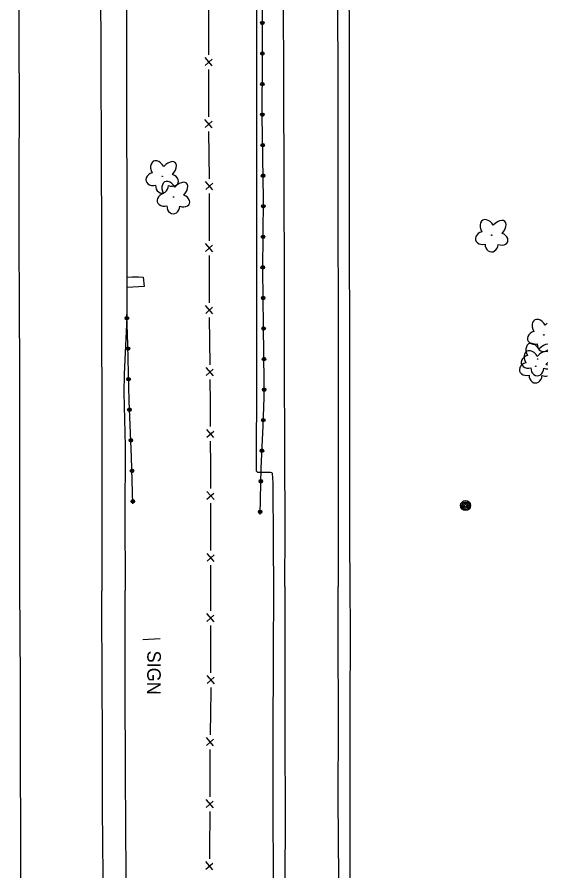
# Model space of a CAD drawing. Extents: x 588843 to 2552415, y 180129 to 269402.
# Drawn here: x 594002 to 594237.7, y 190638.4 to 191017.4 of the extents above; entities that cross this region are included whole.
import ezdxf

# ---------------------------------------------------------------- set-up
doc = ezdxf.new("R2010")
doc.units = 0
for name, color, linetype in [('E_BMGRD_P', 7, 'Continuous'), ('E_DTM_BreakLines', 7, 'Continuous'), ('E_FEN_P', 7, 'Continuous'), ('E_LAND_Vegetation', 7, 'Continuous'), ('E_MISCPROP', 7, 'Continuous'), ('E_RDWY', 7, 'Continuous'), ('E_SGN', 7, 'Continuous'), ('E_SGN_Text', 7, 'Continuous'), ('E_WAL', 7, 'Continuous')]:
    doc.layers.add(name, color=color, linetype=linetype)

# ---------------------------------------------------------------- blocks, each defined once
blk = doc.blocks.new('SIGN_1')
at = {"layer": 'E_SGN_Text'}
blk.add_text('SIGN', height=12, dxfattribs=at).set_placement((-17.11, -6))
blk = doc.blocks.new('POLE_1')
at = {"layer": 'E_MISCPROP'}
for radius in [4.46, 3.35, 2.23, 1.12]:
    blk.add_circle((0, 0), radius, dxfattribs=at)
blk = doc.blocks.new('DTRE_1')
at = {"layer": 'E_LAND_Vegetation'}
blk.add_circle((-0.18, 0.02), 0.256, dxfattribs=at)
for centre, major_axis, ratio in [((-2.54, 7.46), (1.9, -6.97), 0.782863), ((5.75, 3.85), (-7.38, -4.1), 0.691916), ((-8.15, 0.23), (6.9, -0.17), 0.832022), ((-3.41, -7.32), (2.52, 6.8), 0.716896), ((5.03, -5.17), (-7.02, 6.41), 0.560249)]:
    blk.add_ellipse(centre, major_axis=major_axis, ratio=ratio, start_param=1.570796, end_param=4.712389, dxfattribs=at)

msp = doc.modelspace()

# ---------------------------------------------------------------- linework, layer by layer
at = {"layer": 'E_BMGRD_P'}
for points in [[(594109.91, 190796.69), (594110.32, 190817.26), (594111.23, 190836.01), (594111.64, 190848.5), (594111.74, 190855.36), (594111.45, 190880.36), (594111.06, 190905.15), (594111.37, 190936.6), (594110.88, 190973.6), (594110.89, 190998.9), (594110.9, 191029.84), (594110.92, 191067.64), (594110.83, 191111.49), (594110.75, 191167.33), (594110.27, 191230.33), (594110.3, 191292.32), (594110.43, 191367.62), (594110.87, 191393.95)], [(594053.44, 190801.32), (594052.85, 190822.07), (594051.7, 190847.05), (594051.2, 190871.98), (594050.68, 190885.58)]]:
    msp.add_lwpolyline(points, dxfattribs=at)
for centre, radius in [((594110.9, 191014.79), 0.79), ((594110.9, 191014.79), 0.398), ((594110.89, 191001.23), 0.79), ((594110.89, 191001.23), 0.398), ((594110.89, 190987.66), 0.79), ((594110.88, 190987.66), 0.398), ((594110.88, 190974.1), 0.79), ((594110.88, 190974.1), 0.398), ((594111.05, 190960.54), 0.79), ((594111.05, 190960.54), 0.398), ((594111.23, 190946.98), 0.79), ((594111.23, 190946.98), 0.398), ((594111.34, 190933.42), 0.79), ((594111.34, 190933.42), 0.398), ((594111.2, 190919.85), 0.79), ((594111.2, 190919.85), 0.398), ((594111.07, 190906.29), 0.79), ((594111.07, 190906.29), 0.398), ((594111.25, 190892.73), 0.79), ((594111.25, 190892.73), 0.398), ((594050.75, 190883.78), 0.79), ((594050.75, 190883.78), 0.398), ((594111.46, 190879.17), 0.79), ((594111.46, 190879.17), 0.398), ((594051.23, 190870.23), 0.79), ((594051.23, 190870.23), 0.398), ((594111.62, 190865.61), 0.79), ((594111.62, 190865.61), 0.398), ((594051.5, 190856.67), 0.79), ((594051.5, 190856.67), 0.398), ((594111.69, 190852.04), 0.79), ((594111.69, 190852.04), 0.398), ((594051.88, 190843.11), 0.79), ((594051.88, 190843.11), 0.398), ((594111.31, 190838.49), 0.79), ((594111.31, 190838.49), 0.398), ((594052.5, 190829.56), 0.79), ((594052.5, 190829.56), 0.398), ((594110.69, 190824.94), 0.79), ((594110.69, 190824.94), 0.398), ((594053.02, 190816.01), 0.79), ((594053.02, 190816.01), 0.398), ((594110.2, 190811.39), 0.79), ((594110.2, 190811.39), 0.398), ((594053.41, 190802.45), 0.79), ((594053.41, 190802.45), 0.398), ((594109.93, 190797.82), 0.79), ((594109.93, 190797.82), 0.398)]:
    msp.add_circle(centre, radius, dxfattribs=at)
at = {"layer": 'E_DTM_BreakLines'}
for points in [[(594107.47, 191393.84), (594107.56, 191366.91), (594107.55, 191333.99), (594107.7, 191300.8), (594107.76, 191271.65), (594107.81, 191231.96), (594107.99, 191197.18), (594108.11, 191162.66), (594108.33, 191122.11), (594108.31, 191081.39), (594108.3, 191039.35), (594108.31, 190996.08), (594108.23, 190951.12), (594108.25, 190906.15), (594108.23, 190859.07), (594108.15, 190816), (594108.78, 190815.37), (594114.55, 190815.37), (594115.04, 190815.2), (594115.21, 190814.8), (594115.51, 190810.62), (594115.66, 190783.47), (594115.79, 190764.12)], [(594149.93, 190764.75), (594149.78, 190785.61), (594149.73, 190817.11), (594149.77, 190852.16), (594149.75, 190883.33), (594149.63, 190909.32), (594149.54, 190937.34), (594149.55, 190969.1), (594149.63, 191004.42), (594149.41, 191036.15), (594149.43, 191070.2), (594149.44, 191104.98), (594149.75, 191135.69), (594150.42, 191157.04), (594151.79, 191188.64), (594153, 191222.23), (594154.57, 191253.56), (594155.61, 191280.39), (594156.34, 191301.28), (594157.65, 191330.95), (594157.76, 191353.7)], [(594050.69, 190884.13), (594049.57, 190858.89), (594049.36, 190850.59), (594049.97, 190826.95), (594049.82, 190794.36), (594049.95, 190766.65), (594050.04, 190762.91)], [(594054.07, 190187.03), (594054.01, 190193.58), (594053.7, 190232.52), (594053.4, 190263.49), (594053.11, 190289.5), (594052.86, 190315.67), (594052.63, 190346.14), (594052.54, 190370.32), (594052.25, 190394.9), (594052.01, 190423.67), (594051.76, 190450.11), (594051.56, 190479.88), (594051.35, 190509.14), (594051.21, 190538.18), (594051.03, 190565.75), (594050.73, 190595.59), (594050.55, 190624.49), (594050.32, 190655.15), (594050.18, 190684.75), (594050.01, 190717.15), (594049.94, 190745.29), (594050.04, 190762.91)], [(594115.79, 190764.12), (594115.7, 190734.19), (594115.51, 190697.4), (594115.58, 190665.24), (594115.65, 190636.51), (594115.87, 190610.66), (594115.96, 190577.01), (594116.05, 190542.12), (594116.09, 190512.98), (594116.21, 190485.51), (594116.18, 190456.04), (594116.32, 190426.77), (594116.45, 190394.68), (594116.45, 190363.71), (594116.62, 190334.08), (594116.65, 190302.22), (594116.69, 190270.99), (594116.75, 190238.99), (594116.82, 190206.86), (594116.89, 190186.76)], [(594151, 190186.6), (594150.83, 190214.41), (594150.93, 190246.6), (594150.88, 190281.62), (594150.67, 190319.74), (594150.71, 190333.24), (594150.7, 190349.54), (594150.49, 190358.92), (594150.43, 190371.69), (594150.41, 190385.06), (594150.43, 190413.53), (594150.31, 190448.75), (594150.34, 190478.02), (594150.24, 190508.88), (594150.09, 190546.8), (594149.85, 190587.47), (594149.82, 190630.41), (594149.95, 190668.59), (594149.84, 190709.53), (594149.99, 190744.95), (594149.93, 190764.75)]]:
    msp.add_lwpolyline(points, dxfattribs=at)
at = {"layer": 'E_FEN_P'}
for p, q in [((594088.63, 190995.72), (594085.45, 190999.38)), ((594085.45, 190995.89), (594088.57, 190998.64)), ((594088.64, 190968.24), (594085.41, 190971.86)), ((594085.45, 190968.37), (594088.54, 190971.16)), ((594088.93, 190940.74), (594085.71, 190944.36)), ((594085.75, 190940.87), (594088.84, 190943.66)), ((594088.88, 190913.22), (594085.7, 190916.89)), ((594085.7, 190913.4), (594088.82, 190916.14)), ((594088.92, 190885.74), (594085.7, 190889.37)), ((594085.73, 190885.88), (594088.83, 190888.66)), ((594089.18, 190858.24), (594085.96, 190861.87)), ((594086, 190858.38), (594089.09, 190861.16)), ((594089.37, 190830.73), (594086.17, 190834.38)), ((594086.19, 190830.89), (594089.3, 190833.65)), ((594089.5, 190803.23), (594086.3, 190806.88)), ((594086.31, 190803.39), (594089.42, 190806.15)), ((594089.55, 190775.73), (594086.36, 190779.38)), ((594086.36, 190775.89), (594089.48, 190778.65)), ((594086.28, 190749.15), (594089.41, 190751.88)), ((594089.46, 190748.96), (594086.3, 190752.64)), ((594089.59, 190721.47), (594086.38, 190725.12)), ((594086.4, 190721.63), (594089.51, 190724.39)), ((594086.06, 190694.16), (594089.22, 190696.87)), ((594089.24, 190693.95), (594086.11, 190697.65)), ((594085.95, 190666.64), (594089.08, 190669.39)), ((594089.14, 190666.47), (594085.96, 190670.13)), ((594085.76, 190639.16), (594088.91, 190641.88)), ((594088.95, 190638.96), (594085.8, 190642.65))]:
    msp.add_line(p, q, dxfattribs=at)
for points in [[(594087.14, 191011.11), (594087.06, 191021.61)], [(594087.17, 191000.61), (594087.18, 191005.08), (594087.14, 191011.11)], [(594087.13, 190983.61), (594087.16, 190994.11)], [(594087.11, 190973.11), (594087.11, 190973.5), (594087.13, 190983.61)], [(594087.3, 190956.11), (594087.18, 190966.61)], [(594087.41, 190945.61), (594087.3, 190956.11)], [(594087.43, 190928.61), (594087.45, 190939.11)], [(594087.42, 190918.11), (594087.43, 190928.61)], [(594087.39, 190901.11), (594087.41, 190911.61)], [(594087.4, 190890.61), (594087.38, 190893.35), (594087.39, 190901.11)], [(594087.57, 190873.61), (594087.47, 190884.11)], [(594087.67, 190863.11), (594087.57, 190873.61)], [(594087.83, 190846.11), (594087.73, 190856.61)], [(594087.88, 190835.61), (594087.84, 190845.42), (594087.83, 190846.11)], [(594087.96, 190818.61), (594087.91, 190829.11)], [(594088.01, 190808.11), (594087.96, 190818.61)], [(594088.06, 190791.11), (594088.06, 190797.38), (594088.04, 190801.61)], [(594088.07, 190780.61), (594088.06, 190791.11)], [(594088.09, 190763.61), (594088.08, 190774.11)], [(594088.02, 190753.85), (594088.09, 190763.61)], [(594088.05, 190736.85), (594088, 190747.35)], [(594088.09, 190726.35), (594088.05, 190736.85)], [(594088, 190709.35), (594088.13, 190717.58), (594088.12, 190719.85)], [(594087.84, 190698.85), (594088, 190709.35)], [(594087.69, 190681.86), (594087.71, 190690.14), (594087.74, 190692.36)], [(594087.68, 190671.36), (594087.69, 190681.86)], [(594087.62, 190654.36), (594087.65, 190658.15), (594087.67, 190664.86)], [(594087.52, 190643.86), (594087.62, 190654.36)]]:
    msp.add_lwpolyline(points, dxfattribs=at)
at = {"layer": 'E_LAND_Vegetation'}
for centre in [(594235.88, 190876.31), (594233.08, 190865.64), (594232.29, 190862.42)]:
    msp.add_circle(centre, 0.128, dxfattribs=at)
for centre, major_axis, ratio, start_param, end_param in [((594233.96, 190879.28), (2.05, -3.69), 0.691916, 1.570796, 4.712389), ((594238.47, 190878.92), (-3.21, -3.51), 0.560249, 4.455993, 4.712389), ((594232.15, 190875.13), (3.49, 0.95), 0.782863, 1.570796, 4.712389), ((594231.17, 190868.61), (2.05, -3.69), 0.691916, 1.570796, 4.712389), ((594235.77, 190872.33), (0.09, 3.45), 0.832022, 1.570796, 3.892222), ((594230.38, 190865.39), (2.05, -3.69), 0.691916, 1.570796, 4.712389), ((594234.89, 190865.02), (-3.21, -3.51), 0.560249, 3.323139, 4.712389), ((594235.68, 190868.25), (-3.21, -3.51), 0.560249, 3.623707, 4.712389), ((594229.36, 190864.46), (3.49, 0.95), 0.782863, 1.570796, 4.712389), ((594235.68, 190868.25), (-3.21, -3.51), 0.560249, 1.570796, 1.577081), ((594236.75, 190864.02), (-3.4, 1.26), 0.716896, 4.71073, 4.712389), ((594228.57, 190861.24), (3.49, 0.95), 0.782863, 1.570796, 4.712389), ((594232.97, 190861.66), (0.09, 3.45), 0.832022, 1.570796, 4.712389), ((594236.75, 190864.02), (-3.4, 1.26), 0.716896, 1.570796, 2.071827), ((594234.89, 190865.02), (-3.21, -3.51), 0.560249, 1.570796, 1.838115), ((594235.96, 190860.8), (-3.4, 1.26), 0.716896, 4.484375, 4.712389), ((594232.18, 190858.44), (0.09, 3.45), 0.832022, 1.570796, 4.712389), ((594235.96, 190860.8), (-3.4, 1.26), 0.716896, 1.570796, 2.298181)]:
    msp.add_ellipse(centre, major_axis=major_axis, ratio=ratio, start_param=start_param, end_param=end_param, dxfattribs=at)
at = {"layer": 'E_RDWY'}
for points in [[(594158.57, 191395.61), (594158.36, 191373.56), (594158.02, 191359.8), (594157.82, 191354.03), (594157.76, 191353.7), (594156.89, 191335.9), (594155.21, 191313.42), (594153.69, 191292.62), (594151.85, 191265.52), (594150.07, 191240.91), (594148.74, 191221.82), (594147.25, 191200.08), (594143.95, 191155.15), (594144.14, 191118.39), (594144.08, 191072.79), (594144.23, 191029.21), (594144.38, 190984.15), (594144.44, 190931.27), (594144.59, 190881.23), (594144.61, 190830.95), (594144.59, 190785.27), (594144.61, 190764.65)], [(594038.27, 191391.44), (594038.25, 191345.13), (594038.42, 191296.7), (594038.51, 191247.68), (594038.72, 191197.4), (594038.85, 191156.51), (594038.8, 191119.01), (594038.89, 191079.05), (594039.06, 191037.42), (594039.16, 190993.97), (594039.26, 190958.43), (594039.43, 190917.73), (594039.41, 190880.33), (594039.58, 190843.79), (594039.64, 190803.12), (594039.63, 190766.17), (594039.65, 190762.72)], [(594120.89, 190764.67), (594120.95, 190789.51), (594120.84, 190825.16), (594120.69, 190862.7), (594120.75, 190900.44), (594120.52, 190943.66), (594120.41, 190987.57), (594120.34, 191027.16), (594120.28, 191069.96), (594120.13, 191112.02), (594120.02, 191156.92), (594119.92, 191200.26), (594119.93, 191244.89), (594119.66, 191288), (594119.76, 191331.91), (594119.77, 191394.26)], [(594003.28, 190762.06), (594003.27, 190765.67), (594003.25, 190796.49), (594003.26, 190827.53), (594003.2, 190859.66), (594003.02, 190889.92), (594002.88, 190918.67), (594002.97, 190949.68), (594003.02, 190977.64), (594002.88, 191007.39), (594002.97, 191044.04), (594002.8, 191074.72), (594002.62, 191107.66), (594002.53, 191144.76), (594002.47, 191181.82), (594002.33, 191205.62), (594002.49, 191236.11), (594002.28, 191269.61), (594002.25, 191294.42), (594002.08, 191331.74), (594002.02, 191368.5), (594001.99, 191390.18)], [(594050.67, 190901.95), (594053.06, 190902.09), (594055.9, 190902.06), (594057.91, 190902.01), (594058.49, 190897.88), (594053.42, 190897.5), (594050.67, 190897.39)], [(594043.81, 190187.08), (594043.6, 190212.53), (594043.29, 190245.45), (594043.03, 190273.2), (594042.81, 190304.58), (594042.49, 190332.94), (594042.26, 190362.03), (594042.06, 190391.83), (594041.72, 190422), (594041.51, 190449.11), (594041.3, 190473.78), (594041.06, 190501.29), (594040.95, 190530.65), (594040.63, 190559.21), (594040.48, 190584.5), (594040.33, 190610.14), (594040.2, 190636.42), (594039.98, 190665.96), (594039.89, 190694.2), (594039.76, 190726.1), (594039.67, 190753.56), (594039.65, 190762.72)], [(594120.89, 190764.67), (594120.91, 190734.58), (594120.91, 190697.38), (594120.98, 190663.87), (594120.93, 190632.05), (594121.01, 190591.72), (594121.15, 190551.45), (594121.19, 190508.69), (594121.27, 190469.59), (594121.32, 190431.68), (594121.53, 190396.71), (594121.59, 190358.05), (594121.65, 190321.99), (594121.77, 190286.34), (594121.89, 190250.72), (594121.97, 190211.79), (594122.07, 190186.73)], [(594145.84, 190186.63), (594145.84, 190205.81), (594145.7, 190234.96), (594145.69, 190268.62), (594145.62, 190293.44), (594145.48, 190321.65), (594145.41, 190346), (594145.36, 190366.79), (594145.12, 190395.23), (594145.09, 190419.82), (594145.06, 190448.71), (594144.98, 190478.47), (594144.93, 190509.61), (594144.91, 190539.99), (594144.83, 190569.2), (594144.88, 190604.06), (594144.8, 190635.17), (594144.62, 190670.5), (594144.67, 190703.92), (594144.56, 190743.55), (594144.61, 190764.65)], [(594007.62, 190187.24), (594007.43, 190206.96), (594007.22, 190240.94), (594006.8, 190276.24), (594006.42, 190310.37), (594006.07, 190338.85), (594006.01, 190365.95), (594005.73, 190397.21), (594005.45, 190429.08), (594005.21, 190455.63), (594005, 190482.47), (594004.75, 190513.26), (594004.53, 190545.51), (594004.24, 190575.78), (594003.98, 190602.94), (594003.69, 190631.48), (594003.67, 190654.33), (594003.52, 190687.58), (594003.5, 190720.6), (594003.41, 190746.53), (594003.28, 190762.06)]]:
    msp.add_lwpolyline(points, dxfattribs=at)
at = {"layer": 'E_SGN'}
msp.add_lwpolyline([(594057.83, 190741.18), (594065.56, 190741.54)], dxfattribs=at)
at = {"layer": 'E_WAL'}
msp.add_lwpolyline([(594049.68, 191391.84), (594049.74, 191365.18), (594049.91, 191293.22), (594050.09, 191229.63), (594050.12, 191147.2), (594050.54, 191024.12), (594050.68, 190885.58), (594050.69, 190883.78)], dxfattribs=at)

# ---------------------------------------------------------------- block references
at = {"layer": 'E_LAND_Vegetation', "xscale": 0.5000000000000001, "yscale": 0.5, "rotation": 89.97812782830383}
for p in [(594066.46, 190946.8), (594071.47, 190937.63), (594212.77, 190920.67)]:
    msp.add_blockref('DTRE_1', p, dxfattribs=at)
at = {"layer": 'E_MISCPROP', "xscale": 0.5000000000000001, "yscale": 0.5, "rotation": 89.97812782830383}
msp.add_blockref('POLE_1', (594201.13, 190800.59), dxfattribs=at)
at = {"layer": 'E_SGN_Text', "xscale": 0.5, "yscale": 0.5, "rotation": -90.28484313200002}
msp.add_blockref('SIGN_1', (594062.78, 190727.66), dxfattribs=at)

doc.saveas('drawing.dxf')
